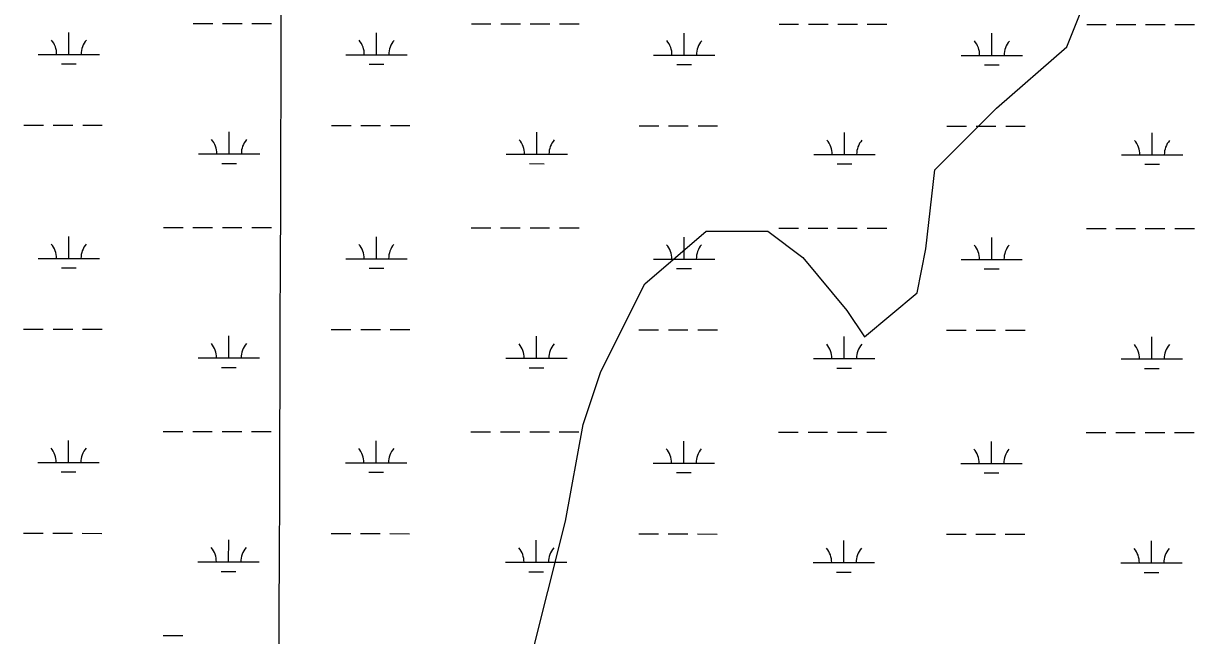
# Model space of a CAD drawing. Extents: x 3148686 to 3186545, y 916144 to 941516.
# Drawn here: x 3155162 to 3157073, y 934959 to 935957 of the extents above; entities that cross this region are included whole.
import ezdxf

# ---------------------------------------------------------------- set-up
doc = ezdxf.new("R2010")
doc.units = 0
for name, color, linetype in [('V-GRID-MAJR', 7, 'Continuous'), ('V-TOPO-SHOR', 7, 'Continuous'), ('V-WETL-SWMP', 7, 'Continuous')]:
    doc.layers.add(name, color=color, linetype=linetype)

msp = doc.modelspace()

# ---------------------------------------------------------------- linework, layer by layer
at = {"layer": 'V-GRID-MAJR'}
msp.add_spline([(3155532.771, 921545.5580000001), (3155553.932, 927607.469), (3155575.096, 933670.4720000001), (3155596.261, 939733.524), (3155596.265, 939734.567)], degree=3, dxfattribs=at)
at = {"layer": 'V-TOPO-SHOR'}
msp.add_lwpolyline([(3155988.752621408, 934916.8593604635), (3156046.3305977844, 935146.1443557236), (3156075.164890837, 935303.7891161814), (3156103.923675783, 935389.7634385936), (3156175.7451300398, 935533.0288065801), (3156276.1743530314, 935618.9276208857), (3156376.512966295, 935618.8219095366), (3156433.8040118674, 935575.7592402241), (3156505.383840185, 935489.6792064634), (3156534.00671054, 935446.6467403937), (3156620.086744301, 935518.2265687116), (3156634.496340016, 935589.8819051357), (3156648.9663422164, 935718.8735919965), (3156749.410666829, 935819.106493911), (3156864.189079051, 935919.3242942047), (3156921.6764457, 936062.6047638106), (3156950.5409419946, 936248.9176994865), (3156965.026045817, 936392.2434739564), (3156864.8082455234, 936507.0218861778), (3156750.241255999, 936607.4813124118), (3156650.0385573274, 936736.5938122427), (3156607.1269042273, 936822.6436427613), (3156650.249980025, 936937.2710387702), (3156736.390420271, 937066.1872175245)], dxfattribs=at)
at = {"layer": 'V-WETL-SWMP'}
for p, q in [((3155439.0004147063, 935957.483431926), (3155471.000396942, 935957.4497134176)), ((3155487.0003880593, 935957.4328541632), (3155519.000370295, 935957.3991356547)), ((3155535.0003614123, 935957.3822764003), (3155567.0003436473, 935957.3485578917)), ((3155892.9081627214, 935957.0051475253), (3155924.9081449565, 935956.9714290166)), ((3155940.908136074, 935956.954569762), (3155972.9081183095, 935956.9208512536)), ((3155988.908109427, 935956.9039919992), (3156020.9080916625, 935956.8702734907)), ((3156036.90808278, 935956.8534142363), (3156068.9080650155, 935956.8196957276)), ((3156394.8158840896, 935956.4762853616), (3156426.8158663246, 935956.4425668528)), ((3156442.815857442, 935956.4257075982), (3156474.815839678, 935956.3919890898)), ((3156490.8158307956, 935956.3751298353), (3156522.8158130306, 935956.3414113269)), ((3156538.815804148, 935956.3245520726), (3156570.8157863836, 935956.2908335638)), ((3156896.723605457, 935955.9474231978), (3156928.7235876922, 935955.913704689)), ((3156944.72357881, 935955.8968454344), (3156976.7235610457, 935955.863126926)), ((3156992.723552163, 935955.8462676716), (3157024.7235343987, 935955.8125491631)), ((3157040.723525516, 935955.7956899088), (3157072.7235077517, 935955.7619714)), ((3155236.355060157, 935906.9549319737), (3155236.392993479, 935942.9549119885)), ((3155738.2627815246, 935906.4260698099), (3155738.3007148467, 935942.4260498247)), ((3156240.1705028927, 935905.8972076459), (3156240.2084362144, 935941.8971876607)), ((3156742.0782242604, 935905.3683454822), (3156742.116157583, 935941.3683254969)), ((3155186.355087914, 935907.0076171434), (3155286.3550323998, 935906.902246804)), ((3155224.3388071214, 935891.536584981), (3155248.3387937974, 935891.5112960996)), ((3155688.2628092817, 935906.4787549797), (3155788.2627537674, 935906.3733846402)), ((3155726.246528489, 935891.0077228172), (3155750.2465151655, 935890.9824339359)), ((3156190.17053065, 935905.9498928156), (3156290.1704751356, 935905.8445224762)), ((3156228.154249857, 935890.4788606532), (3156252.154236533, 935890.4535717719)), ((3156692.078252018, 935905.4210306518), (3156792.0781965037, 935905.3156603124)), ((3156730.0619712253, 935889.9499984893), (3156754.0619579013, 935889.9247096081)), ((3155162.825469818, 935791.6003463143), (3155194.825452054, 935791.5666278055)), ((3155210.8254431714, 935791.5497685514), (3155242.8254254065, 935791.5160500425)), ((3155258.8254165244, 935791.4991907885), (3155290.82539876, 935791.4654722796)), ((3155497.6203604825, 935744.8175458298), (3155497.6582938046, 935780.8175258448)), ((3155664.733191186, 935791.0714841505), (3155696.733173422, 935791.0377656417)), ((3155712.7331645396, 935791.0209063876), (3155744.7331467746, 935790.9871878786)), ((3155760.733137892, 935790.9703286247), (3155792.7331201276, 935790.9366101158)), ((3155999.52808185, 935744.2886836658), (3155999.5660151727, 935780.2886636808)), ((3156166.640912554, 935790.5426219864), (3156198.6408947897, 935790.5089034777)), ((3156214.640885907, 935790.4920442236), (3156246.6408681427, 935790.4583257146)), ((3156262.64085926, 935790.4414664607), (3156294.6408414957, 935790.4077479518)), ((3156501.4358032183, 935743.759821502), (3156501.473736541, 935779.759801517)), ((3156668.5486339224, 935790.0137598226), (3156700.5486161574, 935789.9800413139)), ((3156716.548607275, 935789.9631820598), (3156748.5485895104, 935789.9294635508)), ((3156764.5485806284, 935789.9126042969), (3156796.5485628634, 935789.878885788)), ((3157003.3435245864, 935743.2309593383), (3157003.3814579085, 935779.2309393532)), ((3155447.62038824, 935744.8702309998), (3155547.6203327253, 935744.7648606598)), ((3155949.5281096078, 935744.3413688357), (3156049.528054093, 935744.2359984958)), ((3156451.435830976, 935743.8125066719), (3156551.435775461, 935743.707136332)), ((3156953.343552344, 935743.2836445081), (3157053.3434968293, 935743.1782741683)), ((3155485.6041074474, 935729.3991988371), (3155509.6040941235, 935729.3739099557)), ((3155987.511828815, 935728.870336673), (3156011.511815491, 935728.8450477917)), ((3156489.419550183, 935728.3414745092), (3156513.4195368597, 935728.316185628)), ((3156991.3272715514, 935727.8126123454), (3157015.3272582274, 935727.7873234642)), ((3155390.649900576, 935624.8591943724), (3155422.6498828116, 935624.8254758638)), ((3155438.649873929, 935624.8086166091), (3155470.6498561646, 935624.7748981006)), ((3155486.649847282, 935624.7580388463), (3155518.6498295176, 935624.7243203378)), ((3155534.649820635, 935624.7074610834), (3155566.64980287, 935624.6737425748)), ((3155892.557621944, 935624.3303322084), (3155924.5576041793, 935624.2966136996)), ((3155940.5575952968, 935624.2797544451), (3155972.5575775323, 935624.2460359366)), ((3155988.5575686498, 935624.2291766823), (3156020.5575508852, 935624.1954581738)), ((3156036.5575420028, 935624.1785989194), (3156068.5575242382, 935624.1448804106)), ((3156394.4653433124, 935623.8014700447), (3156426.4653255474, 935623.7677515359)), ((3156442.465316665, 935623.7508922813), (3156474.465298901, 935623.7171737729)), ((3156490.4652900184, 935623.7003145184), (3156522.4652722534, 935623.66659601)), ((3156538.465263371, 935623.6497367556), (3156570.4652456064, 935623.6160182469)), ((3156896.37306468, 935623.2726078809), (3156928.373046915, 935623.2388893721)), ((3156944.373038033, 935623.2220301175), (3156976.3730202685, 935623.1883116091)), ((3156992.373011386, 935623.1714523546), (3157024.3729936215, 935623.1377338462)), ((3157040.372984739, 935623.1208745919), (3157072.3729669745, 935623.0871560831)), ((3155236.0045193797, 935574.2801166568), (3155236.042452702, 935610.2800966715)), ((3155737.9122407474, 935573.751254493), (3155737.9501740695, 935609.7512345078)), ((3156239.8199621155, 935573.222392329), (3156239.857895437, 935609.2223723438)), ((3156741.727683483, 935572.6935301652), (3156741.7656168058, 935608.69351018)), ((3155186.004547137, 935574.3328018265), (3155286.0044916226, 935574.2274314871)), ((3155687.9122685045, 935573.8039396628), (3155787.91221299, 935573.6985693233)), ((3156189.8199898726, 935573.2750774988), (3156289.8199343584, 935573.1697071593)), ((3156691.7277112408, 935572.7462153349), (3156791.7276557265, 935572.6408449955)), ((3155223.988266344, 935558.8617696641), (3155247.98825302, 935558.8364807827)), ((3155725.895987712, 935558.3329075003), (3155749.8959743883, 935558.307618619)), ((3156227.80370908, 935557.8040453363), (3156251.803695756, 935557.7787564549)), ((3156729.711430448, 935557.2751831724), (3156753.711417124, 935557.2498942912)), ((3155162.4749290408, 935458.9255309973), (3155194.4749112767, 935458.8918124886)), ((3155210.474902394, 935458.8749532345), (3155242.4748846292, 935458.8412347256)), ((3155258.474875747, 935458.8243754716), (3155290.4748579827, 935458.7906569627)), ((3155664.3826504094, 935458.3966688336), (3155696.382632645, 935458.3629503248)), ((3155712.3826237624, 935458.3460910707), (3155744.382605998, 935458.3123725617)), ((3155760.382597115, 935458.2955133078), (3155792.3825793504, 935458.2617947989)), ((3156166.290371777, 935457.8678066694), (3156198.2903540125, 935457.8340881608)), ((3156214.29034513, 935457.8172289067), (3156246.2903273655, 935457.7835103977)), ((3156262.2903184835, 935457.7666511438), (3156294.2903007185, 935457.7329326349)), ((3156668.1980931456, 935457.3389445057), (3156700.1980753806, 935457.305225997)), ((3156716.198066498, 935457.2883667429), (3156748.1980487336, 935457.2546482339)), ((3156764.198039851, 935457.23778898), (3156796.1980220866, 935457.2040704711)), ((3155497.2698197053, 935412.1427305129), (3155497.3077530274, 935448.1427105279)), ((3155999.1775410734, 935411.6138683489), (3155999.215474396, 935447.6138483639)), ((3156501.085262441, 935411.0850061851), (3156501.1231957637, 935447.0849862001)), ((3157002.9929838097, 935410.5561440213), (3157003.0309171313, 935446.5561240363)), ((3155447.269847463, 935412.1954156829), (3155547.2697919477, 935412.0900453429)), ((3155949.1775688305, 935411.6665535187), (3156049.1775133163, 935411.5611831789)), ((3156451.0852901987, 935411.137691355), (3156551.085234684, 935411.0323210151)), ((3156952.993011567, 935410.6088291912), (3157052.992956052, 935410.5034588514)), ((3155485.25356667, 935396.7243835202), (3155509.2535533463, 935396.6990946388)), ((3155987.161288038, 935396.1955213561), (3156011.161274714, 935396.1702324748)), ((3156489.069009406, 935395.6666591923), (3156513.0689960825, 935395.641370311)), ((3156990.976730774, 935395.1377970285), (3157014.97671745, 935395.1125081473)), ((3155235.6539786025, 935241.6053013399), (3155235.6919119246, 935277.6052813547)), ((3155390.299359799, 935292.1843790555), (3155422.2993420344, 935292.1506605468)), ((3155438.299333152, 935292.1338012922), (3155470.2993153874, 935292.1000827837)), ((3155486.299306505, 935292.0832235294), (3155518.2992887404, 935292.0495050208)), ((3155534.299279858, 935292.0326457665), (3155566.299262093, 935291.9989272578)), ((3155737.56169997, 935241.0764391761), (3155737.5996332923, 935277.0764191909)), ((3155892.207081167, 935291.6555168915), (3155924.207063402, 935291.6217983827)), ((3155940.2070545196, 935291.6049391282), (3155972.207036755, 935291.5712206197)), ((3155988.207027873, 935291.5543613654), (3156020.207010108, 935291.5206428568)), ((3156036.207001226, 935291.5037836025), (3156068.2069834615, 935291.4700650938)), ((3156239.4694213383, 935240.5475770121), (3156239.5073546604, 935276.5475570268)), ((3156394.114802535, 935291.1266547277), (3156426.11478477, 935291.092936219)), ((3156442.114775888, 935291.0760769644), (3156474.1147581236, 935291.042358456)), ((3156490.114749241, 935291.0254992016), (3156522.114731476, 935290.9917806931)), ((3156538.1147225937, 935290.9749214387), (3156570.114704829, 935290.94120293)), ((3156896.022523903, 935290.597792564), (3156928.0225061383, 935290.5640740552)), ((3156944.022497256, 935290.5472148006), (3156976.0224794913, 935290.5134962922)), ((3156992.022470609, 935290.4966370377), (3157024.0224528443, 935290.4629185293)), ((3157040.0224439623, 935290.446059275), (3157072.0224261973, 935290.4123407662)), ((3156741.3771427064, 935240.0187148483), (3156741.4150760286, 935276.0186948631)), ((3155185.6540063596, 935241.6579865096), (3155285.6539508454, 935241.5526161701)), ((3155687.5617277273, 935241.1291243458), (3155787.561672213, 935241.0237540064)), ((3156189.469449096, 935240.6002621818), (3156289.4693935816, 935240.4948918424)), ((3156691.3771704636, 935240.071400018), (3156791.3771149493, 935239.9660296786)), ((3155223.637725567, 935226.1869543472), (3155247.637712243, 935226.1616654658)), ((3155725.5454469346, 935225.6580921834), (3155749.545433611, 935225.632803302)), ((3156227.453168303, 935225.1292300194), (3156251.4531549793, 935225.103941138)), ((3156729.360889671, 935224.6003678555), (3156753.360876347, 935224.5750789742)), ((3155162.124388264, 935126.2507156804), (3155194.1243704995, 935126.2169971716)), ((3155210.124361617, 935126.2001379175), (3155242.1243438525, 935126.1664194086)), ((3155258.12433497, 935126.1495601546), (3155290.1243172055, 935126.1158416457)), ((3155664.032109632, 935125.7218535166), (3155696.0320918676, 935125.6881350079)), ((3155712.032082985, 935125.6712757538), (3155744.0320652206, 935125.6375572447)), ((3155760.032056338, 935125.6206979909), (3155792.032038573, 935125.586979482)), ((3156165.939831, 935125.1929913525), (3156197.9398132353, 935125.1592728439)), ((3156213.939804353, 935125.1424135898), (3156245.9397865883, 935125.1086950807)), ((3156261.9397777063, 935125.0918358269), (3156293.9397599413, 935125.058117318)), ((3156667.8475523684, 935124.6641291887), (3156699.8475346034, 935124.6304106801)), ((3156715.847525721, 935124.613551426), (3156747.8475079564, 935124.579832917)), ((3156763.847499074, 935124.5629736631), (3156795.8474813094, 935124.5292551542)), ((3155496.9192789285, 935079.467915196), (3155496.9572122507, 935115.467895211)), ((3155998.827000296, 935078.939053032), (3155998.864933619, 935114.939033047)), ((3156500.7347216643, 935078.4101908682), (3156500.7726549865, 935114.4101708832)), ((3157002.6424430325, 935077.8813287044), (3157002.680376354, 935113.8813087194)), ((3155446.9193066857, 935079.5206003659), (3155546.9192511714, 935079.415230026)), ((3155948.827028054, 935078.9917382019), (3156048.826972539, 935078.886367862)), ((3156450.7347494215, 935078.462876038), (3156550.7346939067, 935078.3575056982)), ((3156952.64247079, 935077.9340138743), (3157052.642415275, 935077.8286435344)), ((3155484.903025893, 935064.0495682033), (3155508.903012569, 935064.0242793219)), ((3155986.810747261, 935063.5207060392), (3156010.810733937, 935063.4954171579)), ((3156488.718468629, 935062.9918438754), (3156512.7184553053, 935062.9665549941)), ((3156990.626189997, 935062.4629817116), (3157014.626176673, 935062.4376928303)), ((3155389.9488190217, 934959.5095637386), (3155421.948801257, 934959.4758452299))]:
    msp.add_line(p, q, dxfattribs=at)
for centre, radius, start, end in [((3155181.1126550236, 935907.4879445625), 35.24628790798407, 359.1678071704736, 40.711465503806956), ((3155291.598465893, 935907.3715252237), 35.246287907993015, 139.16780416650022, 180.71146249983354), ((3155683.020376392, 935906.9590823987), 35.24628790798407, 359.1678071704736, 40.711465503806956), ((3155793.5061872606, 935906.84266306), 35.246287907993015, 139.16780416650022, 180.71146249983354), ((3156184.92809776, 935906.4302202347), 35.24628790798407, 359.1678071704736, 40.711465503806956), ((3156295.4139086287, 935906.3138008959), 35.246287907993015, 139.16780416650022, 180.71146249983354), ((3156686.835819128, 935905.9013580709), 35.24628790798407, 359.1678071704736, 40.711465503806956), ((3156797.321629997, 935905.7849387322), 35.246287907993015, 139.16780416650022, 180.71146249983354), ((3155442.377955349, 935745.3505584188), 35.24628790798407, 359.1678071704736, 40.711465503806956), ((3155552.863766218, 935745.23413908), 35.246287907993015, 139.16780416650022, 180.71146249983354), ((3155944.285676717, 935744.8216962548), 35.24628790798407, 359.1678071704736, 40.711465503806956), ((3156054.7714875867, 935744.705276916), 35.246287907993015, 139.16780416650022, 180.71146249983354), ((3156446.193398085, 935744.292834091), 35.24628790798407, 359.1678071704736, 40.711465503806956), ((3156556.6792089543, 935744.1764147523), 35.246287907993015, 139.16780416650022, 180.71146249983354), ((3156948.101119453, 935743.7639719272), 35.24628790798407, 359.1678071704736, 40.711465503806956), ((3157058.586930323, 935743.6475525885), 35.246287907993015, 139.16780416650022, 180.71146249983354), ((3155180.7621142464, 935574.8131292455), 35.24628790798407, 359.1678071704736, 40.711465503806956), ((3155291.2479251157, 935574.6967099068), 35.246287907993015, 139.16780416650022, 180.71146249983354), ((3155682.669835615, 935574.2842670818), 35.24628790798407, 359.1678071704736, 40.711465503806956), ((3155793.1556464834, 935574.167847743), 35.246287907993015, 139.16780416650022, 180.71146249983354), ((3156184.5775569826, 935573.7554049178), 35.24628790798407, 359.1678071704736, 40.711465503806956), ((3156295.0633678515, 935573.638985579), 35.246287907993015, 139.16780416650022, 180.71146249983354), ((3156686.4852783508, 935573.226542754), 35.24628790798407, 359.1678071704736, 40.711465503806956), ((3156796.9710892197, 935573.1101234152), 35.246287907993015, 139.16780416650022, 180.71146249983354), ((3155442.027414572, 935412.6757431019), 35.24628790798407, 359.1678071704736, 40.711465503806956), ((3155552.5132254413, 935412.5593237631), 35.246287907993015, 139.16780416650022, 180.71146249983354), ((3155943.93513594, 935412.1468809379), 35.24628790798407, 359.1678071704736, 40.711465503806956), ((3156054.4209468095, 935412.0304615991), 35.246287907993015, 139.16780416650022, 180.71146249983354), ((3156445.8428573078, 935411.6180187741), 35.24628790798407, 359.1678071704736, 40.711465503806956), ((3156556.3286681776, 935411.5015994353), 35.246287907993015, 139.16780416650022, 180.71146249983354), ((3156947.7505786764, 935411.0891566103), 35.24628790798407, 359.1678071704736, 40.711465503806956), ((3157058.2363895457, 935410.9727372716), 35.246287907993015, 139.16780416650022, 180.71146249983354), ((3155180.4115734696, 935242.1383139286), 35.24628790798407, 359.1678071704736, 40.711465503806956), ((3155290.8973843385, 935242.0218945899), 35.246287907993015, 139.16780416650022, 180.71146249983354), ((3155682.319294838, 935241.6094517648), 35.24628790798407, 359.1678071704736, 40.711465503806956), ((3155792.805105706, 935241.4930324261), 35.246287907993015, 139.16780416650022, 180.71146249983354), ((3156184.2270162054, 935241.0805896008), 35.24628790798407, 359.1678071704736, 40.711465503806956), ((3156294.712827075, 935240.9641702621), 35.246287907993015, 139.16780416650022, 180.71146249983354), ((3156686.1347375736, 935240.5517274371), 35.24628790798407, 359.1678071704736, 40.711465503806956), ((3156796.6205484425, 935240.4353080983), 35.246287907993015, 139.16780416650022, 180.71146249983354), ((3155441.676873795, 935080.000927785), 35.24628790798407, 359.1678071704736, 40.711465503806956), ((3155552.162684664, 935079.8845084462), 35.246287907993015, 139.16780416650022, 180.71146249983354), ((3155943.584595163, 935079.4720656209), 35.24628790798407, 359.1678071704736, 40.711465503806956), ((3156054.0704060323, 935079.3556462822), 35.246287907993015, 139.16780416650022, 180.71146249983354), ((3156445.492316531, 935078.9432034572), 35.24628790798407, 359.1678071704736, 40.711465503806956), ((3156555.9781274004, 935078.8267841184), 35.246287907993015, 139.16780416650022, 180.71146249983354), ((3156947.400037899, 935078.4143412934), 35.24628790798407, 359.1678071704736, 40.711465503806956), ((3157057.8858487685, 935078.2979219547), 35.246287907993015, 139.16780416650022, 180.71146249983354)]:
    msp.add_arc(centre, radius, start, end, dxfattribs=at)

doc.saveas('drawing.dxf')
